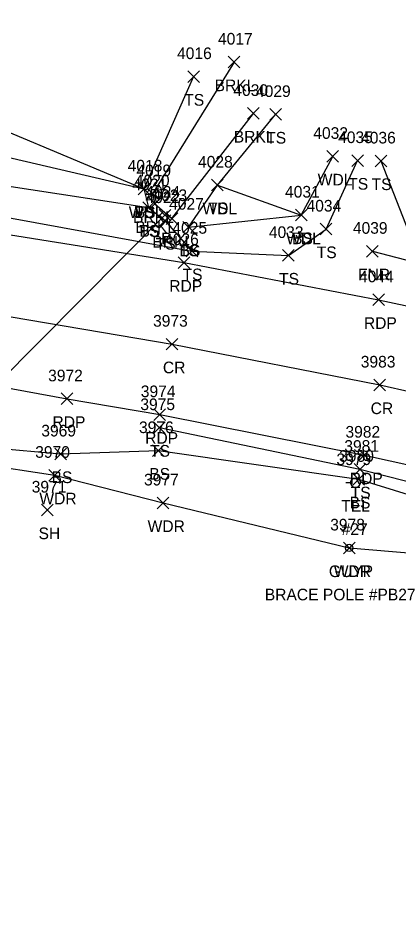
# Model space of a CAD drawing. Extents: x 1611797 to 1633212, y 298978 to 305475.
# Drawn here: x 1618633.4 to 1618698.8, y 301546.4 to 301702.1 of the extents above; entities that cross this region are included whole.
import ezdxf

# ---------------------------------------------------------------- set-up
doc = ezdxf.new("R2010")
doc.units = 0
for name, color, linetype in [('D_A', 7, 'Continuous'), ('D_I', 7, 'Continuous'), ('D_TIC', 7, 'Continuous'), ('DCP', 7, 'Continuous'), ('L_A', 7, 'Continuous'), ('L_I', 7, 'Continuous'), ('L_TIC', 7, 'Continuous'), ('LAWA', 7, 'Continuous'), ('LAWE', 7, 'Continuous'), ('LELB', 7, 'Continuous'), ('LFNC', 7, 'Continuous'), ('P_A', 7, 'Continuous'), ('P_I', 7, 'Continuous'), ('P_TIC', 7, 'Continuous'), ('PET', 7, 'Continuous'), ('PRC', 7, 'Continuous'), ('U_A', 7, 'Continuous'), ('U_C', 7, 'Continuous'), ('U_I', 7, 'Continuous'), ('UP', 7, 'Continuous'), ('UPGW', 7, 'Continuous')]:
    doc.layers.add(name, color=color, linetype=linetype)

msp = doc.modelspace()

# ---------------------------------------------------------------- linework, layer by layer
at = {"layer": 'D_TIC'}
for points in [[(1618657.62, 301667.28), (1618659.62, 301669.28)], [(1618659.62, 301667.28), (1618657.62, 301669.28)]]:
    msp.add_lwpolyline(points, dxfattribs=at)
at = {"layer": 'DCP'}
msp.add_lwpolyline([(1618622.71, 301632.12), (1618658.62, 301668.28)], dxfattribs=at)
at = {"layer": 'L_TIC'}
for points in [[(1618669.5, 301693.57), (1618671.5, 301695.57)], [(1618671.5, 301693.57), (1618669.5, 301695.57)], [(1618662.54, 301691.08), (1618664.54, 301693.08)], [(1618664.54, 301691.08), (1618662.54, 301693.08)], [(1618672.8, 301684.75), (1618674.8, 301686.75)], [(1618674.8, 301684.75), (1618672.8, 301686.75)], [(1618676.6, 301684.57), (1618678.6, 301686.57)], [(1618678.6, 301684.57), (1618676.6, 301686.57)], [(1618686.42, 301677.38), (1618688.42, 301679.38)], [(1618688.42, 301677.38), (1618686.42, 301679.38)], [(1618690.67, 301676.66), (1618692.67, 301678.66)], [(1618692.67, 301676.66), (1618690.67, 301678.66)], [(1618694.68, 301676.59), (1618696.68, 301678.59)], [(1618696.68, 301676.59), (1618694.68, 301678.59)], [(1618666.64, 301672.45), (1618668.64, 301674.45)], [(1618668.64, 301672.45), (1618666.64, 301674.45)], [(1618666.64, 301672.45), (1618668.64, 301674.45)], [(1618668.64, 301672.45), (1618666.64, 301674.45)], [(1618654.01, 301671.78), (1618656.01, 301673.78)], [(1618656.01, 301671.78), (1618654.01, 301673.78)], [(1618654.01, 301671.78), (1618656.01, 301673.78)], [(1618656.01, 301671.78), (1618654.01, 301673.78)], [(1618654.01, 301671.78), (1618656.01, 301673.78)], [(1618656.01, 301671.78), (1618654.01, 301673.78)], [(1618655.52, 301670.96), (1618657.52, 301672.96)], [(1618657.52, 301670.96), (1618655.52, 301672.96)], [(1618655.9, 301669.24), (1618657.9, 301671.24)], [(1618657.9, 301669.24), (1618655.9, 301671.24)], [(1618654.83, 301668.57), (1618656.83, 301670.57)], [(1618656.83, 301668.57), (1618654.83, 301670.57)], [(1618654.83, 301668.57), (1618656.83, 301670.57)], [(1618656.83, 301668.57), (1618654.83, 301670.57)], [(1618657.63, 301666.36), (1618659.63, 301668.36)], [(1618659.63, 301666.36), (1618657.63, 301668.36)], [(1618658.83, 301666.7), (1618660.83, 301668.7)], [(1618660.83, 301666.7), (1618658.83, 301668.7)], [(1618681, 301667.3), (1618683, 301669.3)], [(1618683, 301667.3), (1618681, 301669.3)], [(1618681, 301667.3), (1618683, 301669.3)], [(1618683, 301667.3), (1618681, 301669.3)], [(1618661.69, 301665.22), (1618663.69, 301667.22)], [(1618663.69, 301665.22), (1618661.69, 301667.22)], [(1618661.69, 301665.22), (1618663.69, 301667.22)], [(1618663.69, 301665.22), (1618661.69, 301667.22)], [(1618685.26, 301664.9), (1618687.26, 301666.9)], [(1618687.26, 301664.9), (1618685.26, 301666.9)], [(1618662.25, 301661.1), (1618664.25, 301663.1)], [(1618664.25, 301661.1), (1618662.25, 301663.1)], [(1618662.25, 301661.1), (1618664.25, 301663.1)], [(1618664.25, 301661.1), (1618662.25, 301663.1)], [(1618678.8, 301660.36), (1618680.8, 301662.36)], [(1618680.8, 301660.36), (1618678.8, 301662.36)], [(1618693.22, 301661.09), (1618695.22, 301663.09)], [(1618695.22, 301661.09), (1618693.22, 301663.09)], [(1618656.67, 301630.81), (1618658.67, 301632.81)], [(1618658.67, 301630.81), (1618656.67, 301632.81)], [(1618639.74, 301626.28), (1618641.74, 301628.28)], [(1618641.74, 301626.28), (1618639.74, 301628.28)], [(1618656.5, 301626.86), (1618658.5, 301628.86)], [(1618658.5, 301626.86), (1618656.5, 301628.86)], [(1618638.73, 301622.62), (1618640.73, 301624.62)], [(1618640.73, 301622.62), (1618638.73, 301624.62)], [(1618691.09, 301623.65), (1618693.09, 301625.65)], [(1618693.09, 301623.65), (1618691.09, 301625.65)], [(1618690.86, 301621.93), (1618692.86, 301623.93)], [(1618692.86, 301621.93), (1618690.86, 301623.93)], [(1618657.3, 301617.87), (1618659.3, 301619.87)], [(1618659.3, 301617.87), (1618657.3, 301619.87)], [(1618637.46, 301616.65), (1618639.46, 301618.65)], [(1618639.46, 301616.65), (1618637.46, 301618.65)], [(1618689.24, 301610.14), (1618691.24, 301612.14)], [(1618691.24, 301610.14), (1618689.24, 301612.14)]]:
    msp.add_lwpolyline(points, dxfattribs=at)
at = {"layer": 'LAWA'}
for points in [[(1618405.91, 301702.11), (1618411.74, 301695.1), (1618438.38, 301690.76), (1618466.53, 301696.11), (1618510.35, 301688.57), (1618554.46, 301688.48), (1618579.17, 301685.83), (1618591.72, 301683.07), (1618619.85, 301680.97), (1618655.01, 301672.78)], [(1618667.64, 301673.45), (1618682, 301668.3), (1618687.42, 301678.38)], [(1618592.11, 301628.73), (1618619.62, 301626.32), (1618626.95, 301625.61), (1618639.73, 301623.62), (1618658.3, 301618.87), (1618690.24, 301611.14), (1618722.03, 301608.48), (1618759.44, 301599.72), (1618807.12, 301587.1), (1618854.3, 301571.69), (1618882.81, 301567.28), (1618933.27, 301549.67)]]:
    msp.add_lwpolyline(points, dxfattribs=at)
at = {"layer": 'LAWE'}
msp.add_lwpolyline([(1618670.5, 301694.57), (1618656.52, 301671.96), (1618656.9, 301670.24), (1618659.83, 301667.7), (1618673.8, 301685.75)], dxfattribs=at)
at = {"layer": 'LELB'}
for points in [[(1618663.54, 301692.08), (1618655.01, 301672.78), (1618655.83, 301669.57), (1618658.63, 301667.36), (1618663.25, 301662.1)], [(1618583.91, 301689.42), (1618618.18, 301688.26), (1618655.01, 301672.78)], [(1618662.69, 301666.22), (1618667.64, 301673.45), (1618677.6, 301685.57)], [(1618584.18, 301674.73), (1618618.84, 301670.22), (1618663.25, 301662.1), (1618679.8, 301661.36), (1618686.26, 301665.9), (1618691.67, 301677.66)], [(1618695.68, 301677.59), (1618702.61, 301659.93), (1618705.13, 301654.44), (1618728.45, 301648.87), (1618759.65, 301640.8), (1618794.57, 301633.96)], [(1618587.16, 301676.74), (1618620.25, 301675.02), (1618655.83, 301669.57)], [(1618662.69, 301666.22), (1618682, 301668.3)], [(1618657.67, 301631.81), (1618692.09, 301624.65), (1618723.81, 301616.55), (1618760.07, 301607.64), (1618808.79, 301593.61), (1618856.77, 301582.06), (1618887.05, 301575.99), (1618932.84, 301565.47), (1618968.99, 301557.62), (1618984.38, 301555.84), (1618998.28, 301546.42), (1619033.77, 301547.29), (1619059.57, 301546.82)], [(1618629.16, 301628.34), (1618640.74, 301627.28), (1618657.5, 301627.86), (1618691.86, 301622.93), (1618723.19, 301613.25), (1618760.01, 301605.22), (1618807.88, 301591.46), (1618856.82, 301579.73), (1618886.05, 301572.09), (1618931.8, 301561.7)]]:
    msp.add_lwpolyline(points, dxfattribs=at)
at = {"layer": 'LFNC'}
msp.add_lwpolyline([(1618694.22, 301662.09), (1618702.61, 301659.93), (1618711.78, 301658.23), (1618729.59, 301654.86), (1618761.19, 301647.6), (1618783, 301642.19)], dxfattribs=at)
at = {"layer": 'P_TIC'}
for points in [[(1618660.88, 301659.13), (1618662.88, 301661.13)], [(1618662.88, 301659.13), (1618660.88, 301661.13)], [(1618694.27, 301652.75), (1618696.27, 301654.75)], [(1618696.27, 301652.75), (1618694.27, 301654.75)], [(1618658.85, 301645.13), (1618660.85, 301647.13)], [(1618660.85, 301645.13), (1618658.85, 301647.13)], [(1618694.48, 301638.12), (1618696.48, 301640.12)], [(1618696.48, 301638.12), (1618694.48, 301640.12)], [(1618640.85, 301635.75), (1618642.85, 301637.75)], [(1618642.85, 301635.75), (1618640.85, 301637.75)], [(1618656.75, 301633.03), (1618658.75, 301635.03)], [(1618658.75, 301633.03), (1618656.75, 301635.03)], [(1618691.86, 301626.08), (1618693.86, 301628.08)], [(1618693.86, 301626.08), (1618691.86, 301628.08)]]:
    msp.add_lwpolyline(points, dxfattribs=at)
at = {"layer": 'PET'}
for points in [[(1618367.85, 301683.76), (1618394.32, 301683.74), (1618413.06, 301683.66), (1618440.96, 301682.42), (1618466.91, 301681.41), (1618511.36, 301678.7), (1618547.91, 301675.5), (1618587.28, 301671.12), (1618618.1, 301667.16), (1618661.88, 301660.13), (1618695.27, 301653.75), (1618727.83, 301646.81), (1618759.34, 301639.58), (1618793.96, 301631.7), (1618805.96, 301628.71), (1618808.22, 301629.02), (1618837.64, 301622.08), (1618840.38, 301620.42), (1618872.9, 301612.7), (1618904.33, 301605.02), (1618942.45, 301596.77)], [(1618378.13, 301657.53), (1618408.04, 301656.88), (1618442.73, 301655.9), (1618490.99, 301653.54), (1618538.08, 301650.07), (1618570.49, 301647.26), (1618595.97, 301644.13), (1618627.51, 301639.35), (1618641.85, 301636.75), (1618657.75, 301634.03), (1618692.86, 301627.08), (1618725.22, 301619.89), (1618760.24, 301611.52), (1618810.5, 301598.85), (1618857.61, 301587.58), (1618888.23, 301580.37), (1618933.16, 301570.89)]]:
    msp.add_lwpolyline(points, dxfattribs=at)
at = {"layer": 'PRC'}
msp.add_lwpolyline([(1618381.95, 301669.67), (1618413.51, 301669.86), (1618440.93, 301668.97), (1618490.16, 301666.62), (1618540.2, 301662.27), (1618571.53, 301659.06), (1618608.62, 301654.38), (1618629.18, 301651.35), (1618659.85, 301646.13), (1618695.48, 301639.12), (1618723.24, 301632.84), (1618756.17, 301625.36), (1618790.07, 301617.38), (1618817.98, 301610.52), (1618868.61, 301598.22), (1618901.02, 301590.58), (1618940.05, 301582.59)], dxfattribs=at)
at = {"layer": 'UP'}
for p, q in [((1618689.66, 301622.36), (1618690.48, 301622.36)), ((1618691.32, 301622.37), (1618691.32, 301622.37)), ((1618692.98, 301622.37), (1618692.15, 301622.37)), ((1618692.15, 301622.37), (1618692.15, 301622.37)), ((1618692.98, 301622.37), (1618692.98, 301622.37))]:
    msp.add_line(p, q, dxfattribs=at)
msp.add_circle((1618691.32, 301622.37), 0.833, dxfattribs=at)
at = {"layer": 'UPGW'}
for radius in [0.625, 0.0833]:
    msp.add_circle((1618690.24, 301611.14), radius, dxfattribs=at)

# ---------------------------------------------------------------- texts
at = {"layer": 'D_A'}
msp.add_text('P', height=2, dxfattribs=at).set_placement((1618657.99, 301663.28))
at = {"layer": 'D_I'}
msp.add_text('4024', height=2, dxfattribs=at).set_placement((1618655.28, 301671.28))
at = {"layer": 'L_A'}
for s, p in [('BRKL', (1618667.15, 301689.57)), ('TS', (1618661.95, 301687.08)), ('BRKL', (1618670.44, 301680.75)), ('TS', (1618676.01, 301680.57)), ('WDL', (1618684.84, 301673.38)), ('TS', (1618690.08, 301672.66)), ('TS', (1618694.09, 301672.59)), ('WDL', (1618652.43, 301667.78)), ('TS', (1618653.42, 301667.78)), ('BS', (1618653.45, 301667.78)), ('WDL', (1618665.06, 301668.45)), ('TS', (1618666.05, 301668.45)), ('BRKL', (1618653.16, 301666.96)), ('BRKL', (1618653.54, 301665.24)), ('TS', (1618654.24, 301664.57)), ('BS', (1618654.27, 301664.57)), ('WDL', (1618679.42, 301663.3)), ('BS', (1618680.44, 301663.3)), ('BRKL', (1618656.48, 301662.7)), ('TS', (1618657.04, 301662.36)), ('TS', (1618661.1, 301661.22)), ('BS', (1618661.13, 301661.22)), ('TS', (1618684.67, 301660.9)), ('TS', (1618661.66, 301657.1)), ('TS', (1618661.66, 301657.1)), ('FNR', (1618691.75, 301657.09)), ('TS', (1618678.21, 301656.36)), ('TS', (1618656.08, 301626.81)), ('BS', (1618655.94, 301622.86)), ('BS', (1618639.18, 301622.28)), ('TS', (1618690.5, 301619.65)), ('WDR', (1618637.09, 301618.62)), ('BS', (1618690.31, 301617.93)), ('WDR', (1618655.66, 301613.87)), ('SH', (1618636.95, 301612.65)), ('WDR', (1618687.6, 301606.14))]:
    msp.add_text(s, height=2, dxfattribs=at).set_placement(p)
at = {"layer": 'L_I'}
for s, p in [('4017', (1618667.73, 301697.57)), ('4016', (1618660.71, 301695.08)), ('4030', (1618670.37, 301688.75)), ('4029', (1618674.25, 301688.57)), ('4032', (1618684.08, 301681.38)), ('4035', (1618688.34, 301680.66)), ('4036', (1618692.28, 301680.59)), ('4018', (1618652.24, 301675.78)), ('4018', (1618652.24, 301675.78)), ('4018', (1618652.24, 301675.78)), ('4028', (1618664.31, 301676.45)), ('4028', (1618664.31, 301676.45)), ('4019', (1618653.74, 301674.96)), ('4021', (1618653.06, 301672.57)), ('4021', (1618653.06, 301672.57)), ('4020', (1618653.47, 301673.24)), ('4023', (1618656.49, 301670.7)), ('4031', (1618679.23, 301671.3)), ('4031', (1618679.23, 301671.3)), ('4022', (1618655.29, 301670.36)), ('4027', (1618659.35, 301669.22)), ('4027', (1618659.35, 301669.22)), ('4034', (1618682.92, 301668.9)), ('4025', (1618659.91, 301665.1)), ('4025', (1618659.91, 301665.1)), ('4033', (1618676.46, 301664.36)), ('4039', (1618690.87, 301665.09)), ('3975', (1618654.41, 301634.81)), ('3969', (1618637.42, 301630.28)), ('3976', (1618654.18, 301630.86)), ('3981', (1618689.4, 301627.65)), ('3970', (1618636.38, 301626.62)), ('3980', (1618688.52, 301625.93)), ('3977', (1618655.04, 301621.87)), ('3971', (1618635.77, 301620.65)), ('3978', (1618686.98, 301614.14))]:
    msp.add_text(s, height=2, dxfattribs=at).set_placement(p)
at = {"layer": 'P_A'}
for s, p in [('RDP', (1618659.37, 301655.13)), ('RDP', (1618692.76, 301648.75)), ('CR', (1618658.28, 301641.13)), ('CR', (1618693.92, 301634.12)), ('RDP', (1618639.34, 301631.75)), ('RDP', (1618655.24, 301629.03)), ('RDP', (1618690.35, 301622.08))]:
    msp.add_text(s, height=2, dxfattribs=at).set_placement(p)
at = {"layer": 'P_I'}
for s, p in [('4026', (1618658.49, 301663.13)), ('4044', (1618691.93, 301656.75)), ('3973', (1618656.59, 301649.13)), ('3983', (1618692.22, 301642.12)), ('3972', (1618638.59, 301639.75)), ('3974', (1618654.49, 301637.03)), ('3982', (1618689.6, 301630.08))]:
    msp.add_text(s, height=2, dxfattribs=at).set_placement(p)
at = {"layer": 'U_A'}
for s, p in [('TEL', (1618688.88, 301617.37)), ('GUYP', (1618686.75, 301606.14))]:
    msp.add_text(s, height=2, dxfattribs=at).set_placement(p)
at = {"layer": 'U_C'}
for s, p in [('#27', (1618688.95, 301613.37)), ('BRACE POLE #PB27', (1618675.76, 301602.14))]:
    msp.add_text(s, height=2, dxfattribs=at).set_placement(p)
at = {"layer": 'U_I'}
for s, p in [('3979', (1618688.05, 301625.37)), ('3978', (1618686.98, 301614.14))]:
    msp.add_text(s, height=2, dxfattribs=at).set_placement(p)

doc.saveas('drawing.dxf')
